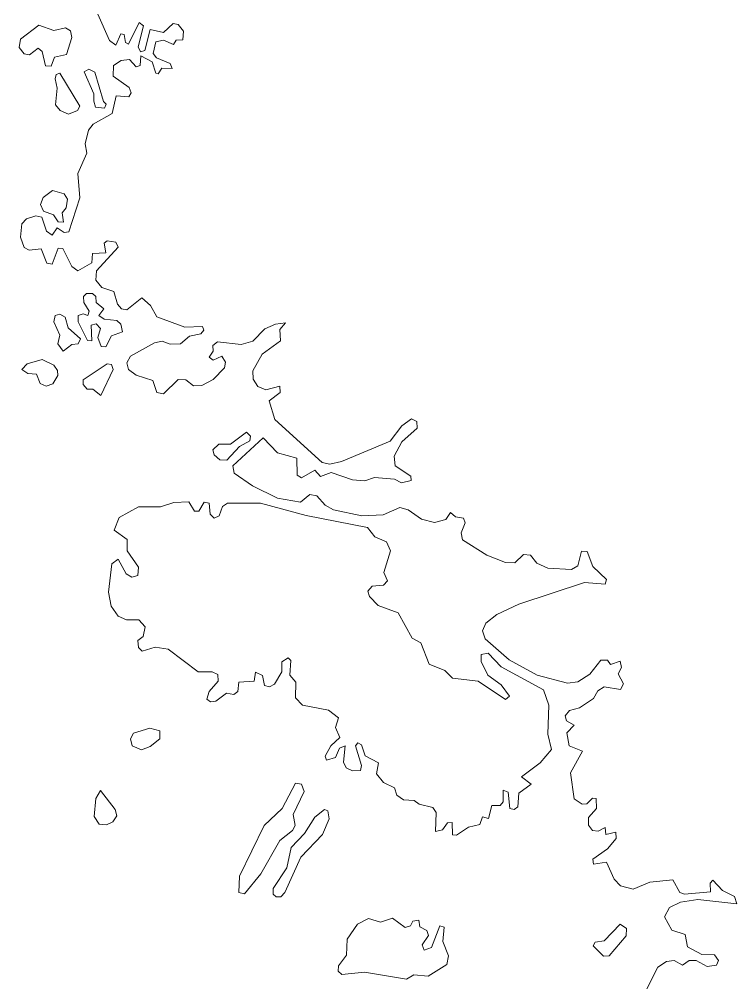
# Model space of a CAD drawing. Extents: x 369010 to 739155, y 6377141 to 6616555.
# Drawn here: x 527574 to 528409, y 6438792 to 6439913 of the extents above; entities that cross this region are included whole.
import ezdxf

# ---------------------------------------------------------------- set-up
doc = ezdxf.new("R2010")
doc.units = 0
doc.header["$LTSCALE"] = 40
doc.layers.add('1', color=7, linetype='Continuous', lineweight=13)

msp = doc.modelspace()

# ---------------------------------------------------------------- linework, layer by layer
at = {"layer": '1'}
for points in [[(527665.32, 6439919.47), (527678.89, 6439888.52), (527686.01, 6439883.22), (527691.8, 6439896.46), (527695.94, 6439895.8), (527697.42, 6439886.37), (527700.9, 6439884.55), (527713.15, 6439909.7), (527718.28, 6439905.57), (527711.99, 6439881.24), (527714.8, 6439875.61), (527719.77, 6439876.93), (527726.22, 6439901.26), (527741.61, 6439898.12), (527753.03, 6439908.38), (527758.66, 6439907.22), (527764.95, 6439899.61), (527764.29, 6439889.51), (527756.18, 6439889.18), (527753.2, 6439883.88), (527741.61, 6439888.85), (527732.84, 6439887.03), (527729.7, 6439873.46), (527733.34, 6439868.33), (527749.23, 6439861.71), (527751.71, 6439856.08), (527739.63, 6439856.41), (527735.33, 6439849.79), (527732.84, 6439850.62), (527728.37, 6439863.69), (527715.13, 6439870.64), (527714.47, 6439859.56), (527709.67, 6439857.9), (527702.22, 6439866.51), (527692.46, 6439865.18), (527683.52, 6439859.56), (527683.19, 6439846.98), (527701.56, 6439833.9), (527704.05, 6439827.61), (527701.23, 6439822.98), (527686.34, 6439824.14), (527681.7, 6439803.62), (527659.86, 6439791.37), (527654.23, 6439784.42), (527650.42, 6439768.36), (527652.41, 6439757.61), (527641.98, 6439733.61), (527644.13, 6439705.31), (527631.55, 6439665.75), (527626.09, 6439665.09), (527617.98, 6439670.55), (527612.02, 6439661.94), (527605.57, 6439666.74), (527599.94, 6439683.13), (527592.99, 6439684.45), (527582.23, 6439680.98), (527576.61, 6439675.02), (527575.12, 6439659.79), (527579.42, 6439647.54), (527585.21, 6439644.4), (527599.28, 6439645.89), (527605.9, 6439629.5), (527612.02, 6439628.18), (527618.98, 6439646.88), (527624.6, 6439646.55), (527635.03, 6439625.37), (527641.98, 6439620.4), (527658.03, 6439629.84), (527659.03, 6439640.59), (527674.42, 6439641.42), (527672.6, 6439652.51), (527676.07, 6439655.32), (527686.17, 6439653.83), (527688.98, 6439647.88), (527663.66, 6439620.4), (527663, 6439609.64), (527669.95, 6439601.04), (527683.85, 6439596.4), (527687.99, 6439581.51), (527692.79, 6439576.21), (527699.08, 6439574.89), (527716.46, 6439589.12), (527726.39, 6439580.02), (527733.67, 6439566.78), (527766.27, 6439554.7)], [(527766.27, 6439554.7), (527786.8, 6439555.69), (527788.62, 6439551.55), (527785.14, 6439547.08), (527771.9, 6439544.27), (527761.47, 6439535.5), (527749.23, 6439535.17), (527739.96, 6439538.64), (527731.19, 6439536.82), (527703.38, 6439520.93), (527699.08, 6439513.16), (527700.9, 6439505.54), (527709.67, 6439498.92), (527729.04, 6439492.63), (527733.67, 6439478.73), (527741.61, 6439477.08), (527758.66, 6439493.79), (527767.76, 6439493.46), (527776.37, 6439486.51), (527786.13, 6439486.84), (527799.38, 6439494.12), (527812.62, 6439507.69), (527813.94, 6439513.98), (527809.47, 6439520.93), (527799.38, 6439516.63), (527794.91, 6439520.11), (527799.38, 6439526.89), (527799.04, 6439533.51), (527804.34, 6439537.65), (527832.15, 6439534.51), (527845.72, 6439538.64), (527859.62, 6439552.88), (527871.87, 6439558.5), (527883.62, 6439559.83), (527877, 6439552.21), (527877.82, 6439538.97), (527856.47, 6439523.25), (527845.72, 6439504.22), (527846.05, 6439494.45), (527851.34, 6439485.68), (527860.61, 6439481.88), (527877, 6439486.01), (527877.33, 6439478.73), (527864.58, 6439468.97), (527871.2, 6439447.45), (527926.15, 6439397.3), (527935.25, 6439395.32), (527948.83, 6439398.63), (528005.43, 6439422.29), (528018.83, 6439440.17), (528030.09, 6439448.11), (528036.38, 6439444.97), (528036.71, 6439437.35), (528018.83, 6439421.3), (528009.9, 6439404.58), (528011.22, 6439393.5), (528029.43, 6439381.25), (528029.76, 6439376.45), (528018.5, 6439373.64), (528010.23, 6439377.77), (527987.22, 6439379.92), (527975.8, 6439375.79), (527961.4, 6439377.11), (527936.74, 6439385.55), (527924.17, 6439380.92), (527917.55, 6439388.53), (527902.32, 6439379.59), (527897.02, 6439382.74), (527896.69, 6439402.27), (527874.35, 6439408.39), (527857.63, 6439425.93), (527822.38, 6439393.5), (527823.7, 6439384.72), (527845.05, 6439370.16), (527874.35, 6439355.93), (527900.99, 6439350.96), (527911.92, 6439360.06), (527919.86, 6439358.41), (527929.63, 6439347.49), (527939.39, 6439342.36), (527972.49, 6439335.07), (527997.15, 6439336.4), (528016.68, 6439345), (528026.12, 6439342.36), (528042, 6439331.43), (528057.07, 6439327.63), (528069.97, 6439331.1), (528075.44, 6439339.21), (528081.39, 6439333.91), (528090.5, 6439332.59), (528092.65, 6439326.96), (528088.01, 6439315.54), (528089.67, 6439307.43), (528117.64, 6439289.39), (528139.49, 6439280.79), (528150.41, 6439280.62), (528160.34, 6439290.06), (528168.78, 6439289.39), (528176.06, 6439279.96), (528188.97, 6439274.17)], [(528077.59, 6438978.25), (528077.92, 6438964.01), (528082.39, 6438963.35), (528096.62, 6438972.79), (528109.86, 6438975.76), (528112.67, 6438984.87), (528119.63, 6438982.72), (528123.6, 6438998.11), (528133.2, 6438998.11), (528136.67, 6439002.24), (528136.67, 6439015.82), (528142.63, 6439013.5), (528144.78, 6438994.63), (528149.58, 6438993.14), (528153.72, 6438996.29), (528155.21, 6439012.34), (528169.28, 6439022.77), (528158.19, 6439031.54), (528180.03, 6439047.59), (528192.94, 6439063.15), (528188.81, 6439081.02), (528190.13, 6439114.62), (528183.84, 6439132.83), (528134.69, 6439159.31), (528119.29, 6439175.2), (528111.35, 6439173.87), (528111.35, 6439165.6), (528118.96, 6439149.87), (528134.36, 6439138.45), (528144.12, 6439125.21), (528139.49, 6439121.24), (528107.87, 6439142.59), (528077.75, 6439146.4), (528068.98, 6439155.17), (528050.61, 6439162.45), (528041.18, 6439187.44), (528031.08, 6439192.74), (528014.7, 6439222.2), (527991.53, 6439230.64), (527981.43, 6439241.4), (527979.44, 6439247.36), (527984.24, 6439253.31), (527997.48, 6439254.64), (528002.28, 6439259.44), (527998.15, 6439269.2), (528005.76, 6439294.36), (528000.96, 6439304.79), (527987.39, 6439310.74), (527979.11, 6439321.83), (527907.45, 6439335.74), (527854.65, 6439349.97), (527816.26, 6439349.97), (527810.13, 6439346.16), (527806.49, 6439335.4), (527800.7, 6439332.59), (527795.73, 6439337.06), (527794.74, 6439349.97), (527788.78, 6439350.96), (527782.66, 6439340.53), (527777.53, 6439340.53), (527771.24, 6439351.46), (527753.53, 6439350.63), (527738.14, 6439345.83), (527712.32, 6439345.83), (527690.14, 6439333.25), (527684.18, 6439318.36), (527699.41, 6439307.6), (527699.41, 6439294.36), (527712.65, 6439275.49), (527711.82, 6439265.73), (527704.87, 6439263.74), (527698.25, 6439267.55), (527688.82, 6439284.93), (527681.54, 6439279.3), (527677.73, 6439246.2), (527680.54, 6439229.98), (527688.82, 6439218.39), (527698.58, 6439214.26), (527712.98, 6439214.26), (527720.26, 6439205.81), (527718.11, 6439194.73), (527711.82, 6439189.93), (527712.49, 6439181.82), (527716.95, 6439177.68), (527731.85, 6439182.31), (527746.91, 6439180.16), (527782, 6439153.68), (527798.38, 6439153.68), (527804.67, 6439150.54), (527805.33, 6439142.59), (527794.58, 6439130.68), (527792.09, 6439121.74), (527796.23, 6439118.59), (527802.52, 6439119.26), (527814.93, 6439128.69), (527823.54, 6439127.2), (527828.17, 6439130.68), (527829.17, 6439141.43), (527847.21, 6439142.59), (527848.7, 6439153.02)], [(528188.97, 6439274.17), (528216.45, 6439272.68), (528223.73, 6439277.15), (528228.03, 6439294.19), (528234.65, 6439293.53), (528241.27, 6439276.15), (528257.16, 6439260.93), (528255.5, 6439255.63), (528231.51, 6439257.78), (528154.88, 6439232.3), (528129.39, 6439220.21), (528116.65, 6439210.12), (528112.67, 6439201.35), (528115.82, 6439191.91), (528143.79, 6439167.58), (528176.39, 6439149.87), (528211.65, 6439140.44), (528223.73, 6439142.1), (528237.8, 6439150.87), (528250.54, 6439167.25), (528258.32, 6439167.25), (528261.79, 6439162.29), (528272.88, 6439166.09), (528274.7, 6439158.81), (528270.73, 6439151.2), (528277.02, 6439139.78), (528273.54, 6439133.16), (528254.35, 6439135.97), (528247.06, 6439131.67), (528241.93, 6439122.4), (528225.55, 6439111.81), (528214.13, 6439108.66), (528209.16, 6439102.54), (528210.49, 6439096.58), (528219.59, 6439091.62), (528210.82, 6439082.68), (528213.63, 6439067.62), (528229.02, 6439061.33), (528215.12, 6439036.01), (528219.59, 6439005.72), (528228.69, 6438999.43), (528234.32, 6438999.76), (528240.94, 6439006.71), (528245.08, 6439006.05), (528245.41, 6438994.63), (528236.31, 6438984.2), (528235.97, 6438975.1), (528240.94, 6438968.81), (528247.39, 6438968.15), (528255.5, 6438972.29), (528256.17, 6438964.34), (528268.08, 6438966.99), (528268.41, 6438959.38), (528258.32, 6438947.63), (528241.27, 6438935.38), (528241.93, 6438929.75), (528257.16, 6438931.91), (528265.93, 6438912.05), (528273.21, 6438904.43), (528288.11, 6438900.63), (528307.64, 6438908.9), (528334.45, 6438911.38), (528342.56, 6438896.82), (528348.02, 6438894.67), (528377.98, 6438897.48), (528377.65, 6438907.58), (528380.79, 6438911.05), (528391.88, 6438899.14), (528406.11, 6438891.85), (528408.6, 6438883.58), (528363.41, 6438888.71), (528343.22, 6438885.56), (528330.31, 6438879.28), (528324.69, 6438868.52), (528333.13, 6438852.96), (528348.68, 6438847.66), (528351.5, 6438833.43), (528367.88, 6438824.66), (528382.61, 6438824), (528387.41, 6438817.71), (528384.93, 6438811.92), (528374.17, 6438810.43), (528361.59, 6438817.38), (528353.32, 6438817.38), (528345.54, 6438811.92), (528335.94, 6438817.71), (528326.84, 6438816.38), (528316.74, 6438809.76), (528303.83, 6438784.61)], [(527848.7, 6439153.02), (527856.64, 6439149.21), (527859.12, 6439137.63), (527865.08, 6439136.3), (527870.71, 6439139.12), (527879.31, 6439153.68), (527879.31, 6439165.1), (527886.6, 6439170.07), (527889.74, 6439166.92), (527888.75, 6439149.54), (527895.7, 6439141.43), (527895.04, 6439123.39), (527903.15, 6439114.62), (527933.76, 6439109.16), (527945.35, 6439100.06), (527941.87, 6439088.97), (527946.67, 6439077.05), (527936.25, 6439067.29), (527929.63, 6439055.54), (527931.45, 6439050.74), (527941.87, 6439053.72), (527946.34, 6439064.64), (527952.96, 6439067.45), (527951.14, 6439048.25), (527954.29, 6439041.97), (527961.57, 6439038.16), (527970.67, 6439038.82), (527972.16, 6439044.45), (527965.04, 6439067.45), (527967.86, 6439070.93), (527972.16, 6439068.78), (527976.3, 6439055.87), (527991.69, 6439047.59), (527989.37, 6439034.68), (527997.65, 6439024.92), (528010.56, 6439018.63), (528013.04, 6439010.02), (528020.99, 6439004.4), (528033.23, 6439003.73), (528039.19, 6438999.43), (528055.08, 6438995.62), (528058.89, 6438989.83), (528058.22, 6438967.82), (528066.33, 6438969.47), (528072.13, 6438977.92), (528077.59, 6438978.25)]]:
    msp.add_lwpolyline(points, dxfattribs=at)
for points in [[(527604.41, 6439859.22), (527611.03, 6439858.89), (527614.84, 6439869.32), (527628.74, 6439872.46), (527635.03, 6439891.99), (527633.37, 6439899.77), (527627.75, 6439903.25), (527614.18, 6439900.43), (527596.47, 6439906.56), (527575.12, 6439890.34), (527573.79, 6439880.57), (527579.42, 6439872.96), (527585.71, 6439872.13), (527595.81, 6439879.75), (527600.27, 6439875.94)], [(527660.52, 6439818.18), (527662.67, 6439810.9), (527673.1, 6439809.9), (527675.08, 6439814.37), (527671.61, 6439817.52), (527661.51, 6439851.94), (527654.56, 6439855.09), (527649.43, 6439852.27), (527660.52, 6439826.62)], [(527631.22, 6439802.95), (527641.65, 6439807.09), (527644.13, 6439812.22), (527621.13, 6439850.62), (527616.66, 6439849.13), (527615.5, 6439844), (527617.98, 6439833.24), (527616, 6439813.71), (527621.46, 6439807.09)], [(527625.43, 6439677.17), (527623.78, 6439688.09), (527628.24, 6439693.89), (527629.73, 6439703.98), (527625.93, 6439710.27), (527612.36, 6439714.08), (527601.43, 6439705.8), (527598.62, 6439697.86), (527602.09, 6439689.75), (527613.68, 6439685.61), (527618.98, 6439677.67)], [(527674.42, 6439532.02), (527681.04, 6439544.93), (527693.95, 6439549.4), (527692.13, 6439558.5), (527687.33, 6439562.64), (527672.43, 6439564.13), (527666.48, 6439568.27), (527672.27, 6439576.38), (527663.33, 6439583.66), (527663, 6439590.61), (527659.03, 6439594.09), (527652.08, 6439594.09), (527648.6, 6439590.61), (527648.93, 6439583.66), (527655.22, 6439573.56), (527653.57, 6439568.6), (527647.94, 6439570.42), (527642.48, 6439568.27), (527642.31, 6439560.99), (527653.24, 6439539.31), (527658.37, 6439538.97), (527657.37, 6439557.18), (527663.33, 6439558.83), (527668.13, 6439553.37), (527665.32, 6439542.95), (527668.96, 6439532.52)], [(527624.93, 6439526.89), (527635.03, 6439534.51), (527642.31, 6439535.5), (527645.13, 6439541.46), (527630.56, 6439554.04), (527627.09, 6439566.45), (527620.8, 6439570.09), (527615.67, 6439568.6), (527614.18, 6439560.99), (527620.8, 6439545.59), (527618.64, 6439535.5)], [(527605.07, 6439486.18), (527612.85, 6439488.99), (527618.64, 6439498.76), (527618.31, 6439504.55), (527613.85, 6439510.51), (527600.61, 6439517.13), (527582.9, 6439512.16), (527576.94, 6439505.71), (527583.89, 6439501.07), (527593.65, 6439500.08), (527598.12, 6439489.32)], [(527676.24, 6439512.33), (527647.94, 6439493.46), (527647.94, 6439488.16), (527652.9, 6439482.7), (527659.19, 6439482.7), (527668.79, 6439475.26), (527683.19, 6439505.71), (527681.04, 6439511.5)], [(527838.27, 6439432.56), (527819.4, 6439418.65), (527805.83, 6439418.65), (527798.88, 6439412.03), (527800.37, 6439406.07), (527807.32, 6439400.45), (527815.26, 6439400.12), (527830.16, 6439415.84), (527842.08, 6439422.46), (527842.74, 6439428.09)], [(527725.89, 6439087.98), (527706.53, 6439082.02), (527703.05, 6439075.73), (527705.04, 6439067.45), (527716.13, 6439062.82), (527726.22, 6439066.63), (527737.15, 6439075.73), (527737.15, 6439084.83)], [(527668.13, 6439015.49), (527663, 6439006.05), (527660.85, 6438985.2), (527666.81, 6438976.26), (527675.41, 6438975.43), (527682.53, 6438978.91), (527687.33, 6438985.86), (527685.18, 6438993.31)], [(527895.37, 6439023.93), (527879.64, 6438994.3), (527858.79, 6438974.77), (527830.16, 6438915.69), (527829.17, 6438896.82), (527835.79, 6438895.16), (527854.98, 6438918.33), (527877.16, 6438957.39), (527891.89, 6438968.81), (527894.71, 6438974.77), (527892.55, 6438987.68), (527905.46, 6439014.16), (527901.99, 6439022.77)], [(527928.8, 6438993.31), (527917.55, 6438984.54), (527905.79, 6438965.34), (527890.07, 6438948.95), (527885.27, 6438925.29), (527869.22, 6438901.29), (527869.22, 6438894.67), (527872.69, 6438891.52), (527877.99, 6438891.69), (527882.79, 6438896.82), (527901.33, 6438937.86), (527926.65, 6438964.34), (527934.26, 6438982.38), (527932.94, 6438991.82)], [(528024.3, 6438795.86), (528032.74, 6438800.83), (528049.45, 6438799.34), (528071.3, 6438812.91), (528073.12, 6438823), (528066.5, 6438839.72), (528068.15, 6438856.44), (528063.02, 6438857.76), (528053.26, 6438832.77), (528044.82, 6438829.62), (528042.67, 6438835.58), (528049.78, 6438846.67), (528047.96, 6438852.3), (528039.69, 6438856.77), (528038.86, 6438864.38), (528031.91, 6438863.39), (528029.09, 6438857.93), (528022.64, 6438856.1), (528007.91, 6438866.86), (527994.01, 6438862.06), (527980.11, 6438866.53), (527967.53, 6438859.91), (527955.28, 6438842.2), (527954.62, 6438823.67), (527945.35, 6438811.25), (527944.85, 6438804.96), (527949.16, 6438801.16), (527975.64, 6438803.81)], [(528272.88, 6438859.91), (528254.18, 6438840.38), (528243.92, 6438839.06), (528241.6, 6438834.75), (528253.68, 6438822.67), (528260.3, 6438823), (528279.83, 6438846.34), (528280.16, 6438854.95)]]:
    msp.add_lwpolyline(points, close=True, dxfattribs=at)

doc.saveas('drawing.dxf')
